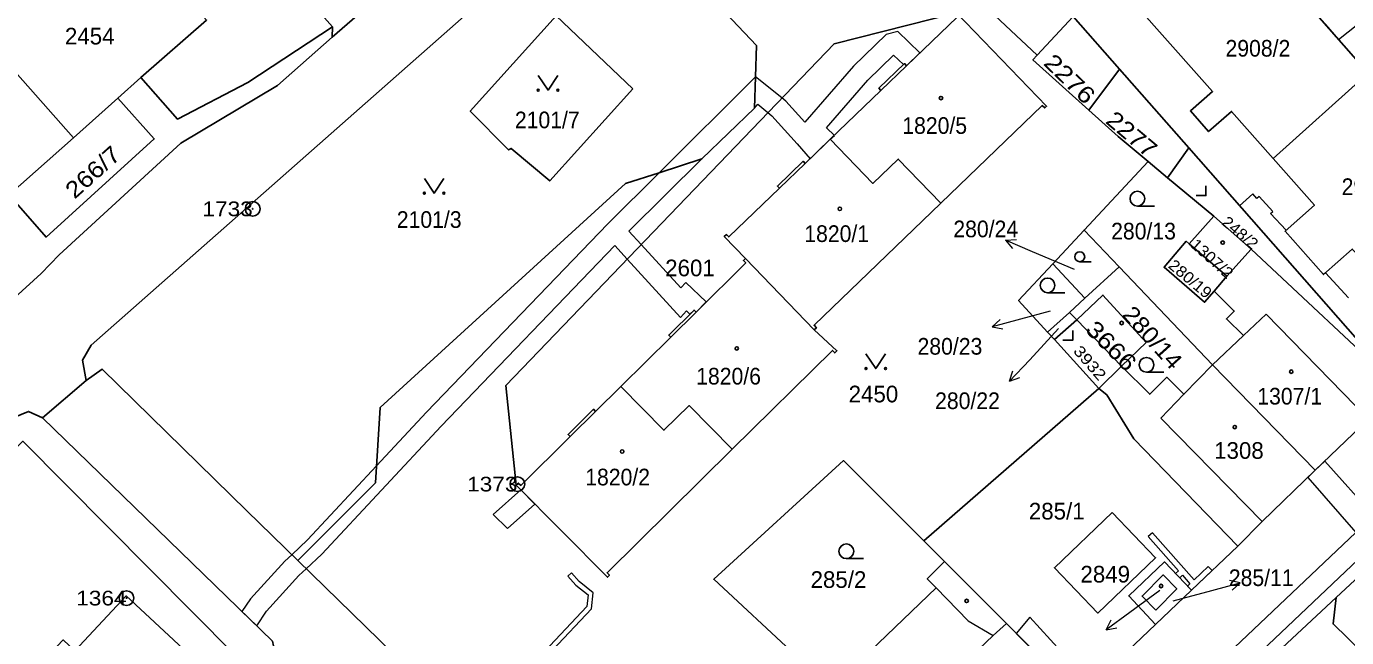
# Model space of a CAD drawing. Extents: x -679733 to -673243, y -1075091 to -1066557.
# Drawn here: x -676265.6 to -676131.1, y -1072066.1 to -1072003.8 of the extents above; entities that cross this region are included whole.
import ezdxf
from ezdxf.enums import TextEntityAlignment as Align

# ---------------------------------------------------------------- set-up
doc = ezdxf.new("R2010")
doc.units = 0
doc.header["$LTSCALE"] = 0.68
for name, color, linetype, lineweight in [('1', 7, 'Continuous', 25), ('13', 7, 'Continuous', 13), ('3', 7, 'Continuous', 25), ('4', 7, 'Continuous', 13), ('5', 7, 'Continuous', 25), ('7', 7, 'Continuous', 13), ('8', 7, 'Continuous', 25)]:
    doc.layers.add(name, color=color, linetype=linetype, lineweight=lineweight)
doc.layers.add('2', color=7, linetype='Continuous')

msp = doc.modelspace()

# ---------------------------------------------------------------- linework, layer by layer
at = {"layer": '1'}
for p, q in [((-676234.44, -1072003.82), (-676254.89, -1071980.47)), ((-676234.47, -1072004.88), (-676234.44, -1072003.82)), ((-676147.15, -1072016.17), (-676154.21, -1072008.13)), ((-676138.55, -1072017.24), (-676128.86, -1072008.55)), ((-676260.82, -1072015.12), (-676256.31, -1072011.08)), ((-676147.1, -1072025.95), (-676143.26, -1072029.26)), ((-676157.73, -1072031.5), (-676161.02, -1072027.99)), ((-676154.23, -1072028.3), (-676144.73, -1072038.28)), ((-676159.32, -1072032.95), (-676161.53, -1072034.97)), ((-676158.56, -1072033.71), (-676160.85, -1072035.71)), ((-676159.32, -1072032.95), (-676158.56, -1072033.71)), ((-676158.56, -1072033.71), (-676154.02, -1072038.44)), ((-676144.73, -1072038.28), (-676134.25, -1072049.05)), ((-676264, -1072043.7), (-676259.54, -1072039.89)), ((-676174.16, -1072056.23), (-676172.04, -1072058.35))]:
    msp.add_line(p, q, dxfattribs=at)
for points in [[(-676150.69, -1072003.71), (-676154.83, -1071998.97), (-676157.16, -1072001.02), (-676159.01, -1071998.92), (-676156.73, -1071996.9), (-676162.76, -1071990.09), (-676152.95, -1071981.31), (-676140.79, -1071994.95), (-676128.86, -1072008.55)], [(-676259.54, -1072039.89), (-676259.93, -1072037.81), (-676259.05, -1072036.28), (-676207.78, -1071991.04)], [(-676237.98, -1072058.25), (-676230.05, -1072050.34), (-676229.58, -1072042.66), (-676204.57, -1072019.81), (-676201.14, -1072018.7), (-676196.79, -1072017.28), (-676191.41, -1072012.1), (-676191.22, -1072005.71), (-676202.98, -1071993.28), (-676207.78, -1071991.04)], [(-676253.97, -1072008.98), (-676247.27, -1072003.13), (-676257.17, -1071991.98), (-676263.67, -1071997.76)], [(-676230.67, -1071997.5), (-676229.92, -1071998.37), (-676229.11, -1071999.1), (-676228.07, -1071999.29), (-676234.47, -1072004.88)], [(-676182.64, -1071999.81), (-676180.68, -1072000.34), (-676176.44, -1072001.3), (-676171.57, -1072002.12), (-676169.59, -1072000.11), (-676162.6, -1072006.7), (-676158.94, -1072002.75)], [(-676215.71, -1072050.56), (-676216.76, -1072040.4), (-676183.3, -1072005.53), (-676170.81, -1072002.39)], [(-676170.81, -1072002.39), (-676171.01, -1072002.57), (-676170.77, -1072002.82), (-676175.91, -1072007.78), (-676176.12, -1072007.56), (-676178.74, -1072010.08), (-676178.53, -1072010.3), (-676183.69, -1072015.28)], [(-676170.81, -1072002.39), (-676161.64, -1072011.91), (-676161.83, -1072012.09), (-676162.08, -1072011.84), (-676172.43, -1072021.81)], [(-676157.34, -1072012.31), (-676154.21, -1072008.13), (-676158.94, -1072002.75)], [(-676267.4, -1072020.94), (-676260.82, -1072015.12), (-676270.68, -1072004)], [(-676234.44, -1072003.82), (-676243.07, -1072009.5), (-676250.25, -1072013.23), (-676253.97, -1072008.98), (-676256.31, -1072011.08)], [(-676138.55, -1072017.24), (-676142.79, -1072012.44), (-676145.12, -1072014.49), (-676146.97, -1072012.39), (-676144.72, -1072010.4), (-676150.69, -1072003.71)], [(-676234.47, -1072004.88), (-676240.04, -1072009.78), (-676249.88, -1072015.68), (-676262.29, -1072027.06), (-676264.12, -1072028.98), (-676275.42, -1072039.24), (-676288.64, -1072051.8), (-676300.61, -1072065.52), (-676311.55, -1072079.68), (-676327.13, -1072100.25), (-676343.64, -1072125.3), (-676355.54, -1072152.07), (-676361.36, -1072169.41)], [(-676162.6, -1072006.7), (-676163.04, -1072007.18), (-676157.34, -1072012.31)], [(-676128.86, -1072008.55), (-676116.26, -1072022.8), (-676125.91, -1072031.3), (-676130.48, -1072026.48), (-676133.42, -1072029.08), (-676137.33, -1072024.66), (-676134.33, -1072022.01), (-676138.55, -1072017.24)], [(-676256.31, -1072011.08), (-676252.6, -1072015.25), (-676263.63, -1072025.26), (-676267.4, -1072020.94), (-676269.75, -1072023.02)], [(-676157.34, -1072012.31), (-676154.36, -1072014.99), (-676151.3, -1072017.54)], [(-676183.69, -1072015.28), (-676186.26, -1072017.75), (-676186.47, -1072017.53), (-676189.08, -1072020.05), (-676188.87, -1072020.27), (-676194.04, -1072025.25), (-676194.28, -1072025), (-676194.49, -1072025.2), (-676192.32, -1072027.45), (-676185.32, -1072034.72)], [(-676172.43, -1072021.81), (-676176.76, -1072017.3), (-676179.36, -1072019.79), (-676183.69, -1072015.28)], [(-676149.31, -1072019.2), (-676151.3, -1072017.54), (-676157.81, -1072024.54), (-676154.23, -1072028.3)], [(-676172.43, -1072021.81), (-676185.34, -1072034.26), (-676185.1, -1072034.51), (-676185.32, -1072034.72)], [(-676132.12, -1072062.03), (-676122.54, -1072053.13), (-676111.1, -1072042.44), (-676109.89, -1072041.36), (-676088.2, -1072021.23)], [(-676144.56, -1072030.77), (-676145.53, -1072031.9), (-676149.67, -1072028.33), (-676147.4, -1072025.69), (-676147.1, -1072025.95), (-676144.59, -1072023.12)], [(-676161.53, -1072034.97), (-676164.5, -1072031.73), (-676161.02, -1072027.99), (-676157.81, -1072024.54)], [(-676140.8, -1072026.5), (-676143.26, -1072029.26), (-676144.56, -1072030.77)], [(-676192.32, -1072027.45), (-676192.54, -1072027.65), (-676192.3, -1072027.9), (-676197.37, -1072032.91), (-676197.58, -1072032.7), (-676200.15, -1072035.25), (-676199.94, -1072035.46), (-676205.05, -1072040.51)], [(-676154.23, -1072028.3), (-676157.73, -1072031.5), (-676159.32, -1072032.95)], [(-676158.56, -1072033.71), (-676155.9, -1072031.17), (-676151.49, -1072036.01), (-676154.02, -1072038.44)], [(-676144.56, -1072030.77), (-676142.51, -1072032.81), (-676143.3, -1072033.6), (-676141.57, -1072035.31), (-676144.73, -1072038.28)], [(-676185.32, -1072034.72), (-676183.02, -1072036.86), (-676183.24, -1072037.07), (-676183.48, -1072036.82), (-676193.69, -1072046.91)], [(-676174.16, -1072056.23), (-676156.33, -1072040.69), (-676160.85, -1072035.71), (-676161.53, -1072034.97)], [(-676259.54, -1072039.89), (-676257.92, -1072038.73), (-676243.18, -1072053.18), (-676237.98, -1072058.25)], [(-676144.73, -1072038.28), (-676147.64, -1072041.3), (-676149.37, -1072039.56), (-676151.12, -1072041.29), (-676154.02, -1072038.44), (-676156.33, -1072040.69)], [(-676205.05, -1072040.51), (-676207.61, -1072043.04), (-676207.82, -1072042.82), (-676210.41, -1072045.39), (-676210.2, -1072045.6), (-676215.25, -1072050.6), (-676215.49, -1072050.35), (-676215.71, -1072050.56)], [(-676193.69, -1072046.91), (-676198.08, -1072042.45), (-676200.65, -1072044.97), (-676205.05, -1072040.51)], [(-676156.33, -1072040.69), (-676155.5, -1072041.36), (-676152.74, -1072045.84), (-676142.14, -1072056.79)], [(-676134.25, -1072049.05), (-676128.82, -1072043.82), (-676125.53, -1072040.78)], [(-676264, -1072043.7), (-676265.41, -1072043.04), (-676266.91, -1072043.66), (-676280.47, -1072057.22), (-676288.79, -1072066.37), (-676307.29, -1072089.39), (-676312.38, -1072095.98), (-676317.56, -1072103.19), (-676330.52, -1072121.78), (-676336.1, -1072131.13), (-676337.54, -1072135.08), (-676337.8, -1072138.08), (-676337.21, -1072139.47)], [(-676240.33, -1072067.44), (-676240.55, -1072066.48), (-676264, -1072043.7)], [(-676240.08, -1072072.23), (-676266.01, -1072046.09), (-676276.38, -1072056.54), (-676285.12, -1072065.72), (-676294.72, -1072077.17), (-676296.11, -1072078.86), (-676304.49, -1072089.63), (-676305.76, -1072091.28), (-676314.74, -1072103.31), (-676327.66, -1072122.12), (-676337.21, -1072139.47)], [(-676193.69, -1072046.91), (-676206.44, -1072059.51), (-676206.2, -1072059.76), (-676206.41, -1072059.97), (-676215.71, -1072050.56)], [(-676187.49, -1072068.2), (-676187.22, -1072067.91), (-676195.57, -1072060.17), (-676182.33, -1072048.06), (-676174.16, -1072056.23)], [(-676142.14, -1072056.79), (-676139.66, -1072054.27), (-676134.25, -1072049.05)], [(-676142.14, -1072056.79), (-676146.87, -1072061.29), (-676150.53, -1072064.78), (-676158.28, -1072072.17)], [(-676208.61, -1072087), (-676217.24, -1072078.48), (-676237.98, -1072058.25)], [(-676172.04, -1072058.35), (-676173.81, -1072060.11), (-676172.9, -1072061.03), (-676183.84, -1072071.54)], [(-676158.28, -1072072.17), (-676165.74, -1072064.68), (-676172.04, -1072058.35)], [(-676150.53, -1072064.78), (-676153.26, -1072061.87), (-676149.61, -1072058.39), (-676146.87, -1072061.29)], [(-676258.33, -1072080.34), (-676247.73, -1072069.07), (-676255.47, -1072061.87), (-676260.7, -1072067.46), (-676261.9, -1072066.35), (-676263.75, -1072068.32), (-676262.55, -1072069.42), (-676266.04, -1072072.92)], [(-676154.24, -1072082.84), (-676141.11, -1072070.44), (-676132.12, -1072062.03)], [(-676132.12, -1072062.03), (-676132.43, -1072064.73), (-676120.38, -1072076.5)]]:
    msp.add_lwpolyline(points, dxfattribs=at)
for points in [[(-676203.81, -1072010.13), (-676212.29, -1072019.53), (-676216.23, -1072016.21), (-676216.48, -1072016.36), (-676220.39, -1072012.43), (-676211.63, -1072002.7)], [(-676147.15, -1072016.17), (-676149.31, -1072019.2), (-676144.59, -1072023.12), (-676140.8, -1072026.5), (-676125.53, -1072040.78)], [(-676154.95, -1072053.37), (-676150.53, -1072057.97), (-676156.43, -1072063.61), (-676160.84, -1072059)], [(-676150.51, -1072063.32), (-676151.91, -1072061.88), (-676149.77, -1072059.72), (-676148.37, -1072061.16)]]:
    msp.add_lwpolyline(points, close=True, dxfattribs=at)
at = {"layer": '13'}
for points in [[(-676242.16, -1072064.92), (-676241.16, -1072063.43), (-676237.86, -1072059.78), (-676237.12, -1072059.09), (-676235.52, -1072057.6), (-676223.34, -1072044.55), (-676205.65, -1072026.11), (-676204.39, -1072027.5), (-676198.97, -1072033.46), (-676198.34, -1072032.79), (-676198, -1072033.11), (-676197.58, -1072032.7), (-676197.37, -1072032.91), (-676196.33, -1072031.88), (-676198.42, -1072029.89), (-676198.93, -1072030.43), (-676202.97, -1072026.02), (-676204.21, -1072024.66), (-676196.79, -1072017.28), (-676191.41, -1072012.1), (-676191.06, -1072011.7), (-676190.04, -1072012.55), (-676189.65, -1072012.88), (-676187.05, -1072015.73), (-676185.75, -1072017.26), (-676183.69, -1072015.28), (-676183.27, -1072014.88), (-676184.06, -1072014.1), (-676179.85, -1072009.24), (-676177.24, -1072006.7), (-676176.24, -1072007.67), (-676176.12, -1072007.56), (-676175.91, -1072007.78), (-676174.55, -1072006.47), (-676176.79, -1072004.29), (-676178, -1072004.6), (-676181.33, -1072007.84), (-676186.28, -1072013.54), (-676188.21, -1072011.4), (-676188.62, -1072011.07), (-676191.31, -1072008.92), (-676201.14, -1072018.7), (-676206.38, -1072023.9), (-676224.84, -1072043.13), (-676229.94, -1072048.61), (-676236.98, -1072056.16), (-676238.59, -1072057.66), (-676239.3, -1072058.32), (-676242.78, -1072062.15), (-676243.66, -1072063.46)], [(-676215.24, -1072051.04), (-676218.05, -1072053.57), (-676216.59, -1072054.99), (-676213.8, -1072052.49)], [(-676147.27, -1072060.86), (-676146.87, -1072061.29), (-676144.75, -1072059.28), (-676145.18, -1072058.86), (-676146.59, -1072060.21), (-676150.84, -1072055.42), (-676151.29, -1072055.82), (-676148.19, -1072059.31), (-676148.49, -1072059.58), (-676148.07, -1072060.02), (-676147.8, -1072059.76), (-676147.03, -1072060.63)], [(-676209.62, -1072060.77), (-676208.38, -1072061.77), (-676208.51, -1072062.96), (-676220.31, -1072075.48), (-676221.55, -1072076.8), (-676215.56, -1072082.67), (-676215.21, -1072082.32), (-676220.85, -1072076.78), (-676219.95, -1072075.83), (-676208.03, -1072063.18), (-676207.86, -1072061.55), (-676209.28, -1072060.41), (-676210.08, -1072059.52), (-676210.45, -1072059.85)]]:
    msp.add_lwpolyline(points, close=True, dxfattribs=at)
for points in [[(-676133.22, -1072003.58), (-676131.88, -1072005.11), (-676129.91, -1072003.53)], [(-676130.88, -1072031.44), (-676133.22, -1072028.9), (-676133.42, -1072029.08), (-676137.33, -1072024.66), (-676137.22, -1072024.56), (-676138.8, -1072022.85), (-676138.57, -1072022.64), (-676139.97, -1072021.12), (-676140.2, -1072021.33), (-676140.63, -1072020.86), (-676141.96, -1072022.08), (-676125.53, -1072040.78)], [(-676128.27, -1072053.69), (-676133.28, -1072048.12), (-676134.25, -1072049.05), (-676135, -1072049.77), (-676130.11, -1072055.39), (-676142.49, -1072067.14)], [(-676141.01, -1072068.72), (-676127.92, -1072056.29)], [(-676157.03, -1072070.98), (-676163.36, -1072064.02), (-676164.73, -1072065.7), (-676158.28, -1072072.17)]]:
    msp.add_lwpolyline(points, dxfattribs=at)
at = {"layer": '3'}
for p, q in [((-676152.383, -1072022.09), (-676150.633, -1072022.09)), ((-676158.255, -1072027.77), (-676157.083, -1072027.77)), ((-676161.543, -1072030.94), (-676159.793, -1072030.94)), ((-676151.453, -1072039.04), (-676149.703, -1072039.04)), ((-676182.053, -1072058.06), (-676180.303, -1072058.06))]:
    msp.add_line(p, q, dxfattribs=at)
for points in [[(-676213.46, -1072008.769), (-676212.46, -1072010.27), (-676211.46, -1072008.769)], [(-676225.07, -1072019.279), (-676224.07, -1072020.78), (-676223.07, -1072019.279)], [(-676146.391, -1072021.02), (-676145.39, -1072021.02), (-676145.39, -1072020.02)], [(-676159.981, -1072035.79), (-676158.98, -1072035.79), (-676158.98, -1072034.79)], [(-676180.05, -1072037.169), (-676179.05, -1072038.67), (-676178.05, -1072037.169)]]:
    msp.add_lwpolyline(points, dxfattribs=at)
for centre, radius in [((-676213.46, -1072010.2695), 0.1), ((-676211.46, -1072010.2695), 0.1), ((-676225.07, -1072020.7795), 0.1), ((-676223.07, -1072020.7795), 0.1), ((-676152.3829, -1072021.3398), 0.75), ((-676158.2552, -1072027.2674), 0.5025), ((-676161.5429, -1072030.1898), 0.75), ((-676151.4529, -1072038.2898), 0.75), ((-676180.05, -1072038.6695), 0.1), ((-676178.05, -1072038.6695), 0.1), ((-676182.0529, -1072057.3098), 0.75)]:
    msp.add_circle(centre, radius, dxfattribs=at)
at = {"layer": '4'}
for p, q in [((-676175.91, -1072007.78), (-676178.53, -1072010.3)), ((-676188.87, -1072020.27), (-676186.26, -1072017.75)), ((-676199.94, -1072035.46), (-676197.37, -1072032.91)), ((-676141.57, -1072035.31), (-676139.25, -1072033.13)), ((-676139.25, -1072033.13), (-676128.82, -1072043.82)), ((-676147.64, -1072041.3), (-676150, -1072043.74)), ((-676210.2, -1072045.6), (-676207.61, -1072043.04)), ((-676150, -1072043.74), (-676139.66, -1072054.27)), ((-676172.9, -1072061.03), (-676169.63, -1072064.41)), ((-676169.63, -1072064.41), (-676167.07, -1072065.92)), ((-676167.07, -1072065.92), (-676165.74, -1072064.68)), ((-676169.33, -1072068.04), (-676167.07, -1072065.92))]:
    msp.add_line(p, q, dxfattribs=at)
at = {"layer": '5'}
for centre in [(-676172.4068, -1072011.0792), (-676182.7168, -1072022.3792), (-676143.6868, -1072025.8192), (-676153.9868, -1072034.0292), (-676193.2268, -1072036.6192), (-676136.6968, -1072038.9892), (-676142.4568, -1072044.6392), (-676204.9068, -1072047.1292), (-676149.9668, -1072060.8592), (-676169.7868, -1072062.3792)]:
    msp.add_circle(centre, 0.175, dxfattribs=at)
at = {"layer": '7'}
for p, q in [((-676165.832, -1072025.587), (-676165.106, -1072026.44)), ((-676167.199, -1072034.407), (-676166.102, -1072034.631)), ((-676165.407, -1072039.965), (-676164.357, -1072039.574)), ((-676141.901, -1072060.523), (-676142.998, -1072060.299)), ((-676155.568, -1072065.314), (-676154.463, -1072065.13))]:
    msp.add_line(p, q, dxfattribs=at)
for points in [[(-676158.8, -1072028.56), (-676163.07, -1072026.76), (-676165.832, -1072025.587), (-676164.715, -1072025.518)], [(-676161.27, -1072032.81), (-676164.3, -1072033.63), (-676167.199, -1072034.407), (-676166.361, -1072033.664)], [(-676160.41, -1072034.6), (-676163.36, -1072037.77), (-676165.407, -1072039.965), (-676165.09, -1072038.891)], [(-676148.73, -1072062.36), (-676144.8, -1072061.3), (-676141.901, -1072060.523), (-676142.739, -1072061.266)], [(-676150.08, -1072061.33), (-676153.14, -1072063.55), (-676155.568, -1072065.314), (-676155.052, -1072064.32)]]:
    msp.add_lwpolyline(points, dxfattribs=at)
at = {"layer": '8'}
for centre, radius in [((-676242.56, -1072022.3798), 0.75), ((-676242.56, -1072022.3798), 0.03), ((-676215.58, -1072050.4598), 0.75), ((-676215.58, -1072050.4598), 0.03), ((-676255.43, -1072062.0898), 0.75), ((-676255.43, -1072062.0898), 0.03)]:
    msp.add_circle(centre, radius, dxfattribs=at)

# ---------------------------------------------------------------- texts
at = {"layer": '2'}
for s, p in [('2454', (-676259.18, -1072005.61)), ('2849', (-676155.66, -1072060.499))]:
    msp.add_text(s, height=1.7, dxfattribs=at).set_placement(p, align=Align.CENTER)
at = {"layer": '2', "width": 0.95}
for s, p in [('2908/2', (-676143.4, -1072006.85)), ('1820/5', (-676176.35, -1072014.729)), ('2908/3', (-676131.56, -1072020.97)), ('2101/3', (-676227.88, -1072024.32)), ('1820/1', (-676186.34, -1072025.759)), ('280/13', (-676155.06, -1072025.499)), ('1820/6', (-676197.36, -1072040.3)), ('1307/1', (-676140.16, -1072042.34)), ('1820/2', (-676208.67, -1072050.59))]:
    msp.add_text(s, height=1.7, dxfattribs=at).set_placement(p)
at = {"layer": '2'}
for s, height, rotation, width, p in [('2276', 1.7, 316, 1.2, (-676162.05, -1072007.621)), ('2277', 1.7, 320, 1.15, (-676155.736, -1072013.551)), ('248/2', 1.14, 320, 1.1, (-676143.876, -1072023.896)), ('1307/2', 1.14, 318, 1.1, (-676147.061, -1072026.163)), ('280/19', 1.14, 320, 1.1, (-676149.326, -1072028.306)), ('280/14', 1.7, 312, 1.1, (-676154.031, -1072033.238)), ('3666', 1.7, 315, 1.2, (-676157.791, -1072034.811)), ('3932', 1.14, 311, 1.2, (-676158.99, -1072036.933))]:
    msp.add_text(s, height=height, rotation=rotation, dxfattribs=dict(at, width=width)).set_placement(p)
at = {"layer": '2', "width": 0.95}
for s, p in [('2101/7', (-676212.539, -1072014.16)), ('285/11', (-676139.759, -1072060.86))]:
    msp.add_text(s, height=1.7, dxfattribs=at).set_placement(p, align=Align.CENTER)
at = {"layer": '2', "width": 1.15}
msp.add_text('266/7', height=1.7, rotation=42, dxfattribs=at).set_placement((-676258.2918, -1072019.2598), align=Align.CENTER)
at = {"layer": '2', "width": 0.95}
for s, p in [('280/24', (-676164.54, -1072025.279)), ('280/23', (-676168.19, -1072037.253)), ('280/22', (-676166.4, -1072042.803))]:
    msp.add_text(s, height=1.7, dxfattribs=at).set_placement(p, align=Align.RIGHT)
at = {"layer": '2'}
for s, p in [('2601', (-676200.52, -1072029.259)), ('2450', (-676181.82, -1072042.12)), ('1308', (-676144.56, -1072047.88)), ('285/1', (-676163.45, -1072054.07)), ('285/2', (-676185.7, -1072061.05))]:
    msp.add_text(s, height=1.7, dxfattribs=at).set_placement(p)
at = {"layer": '8', "width": 1.15}
for s, p in [('1733', (-676242.559, -1072023.129)), ('1373', (-676215.579, -1072051.21)), ('1364', (-676255.429, -1072062.84))]:
    msp.add_text(s, height=1.5, dxfattribs=at).set_placement(p, align=Align.RIGHT)

doc.saveas('drawing.dxf')
